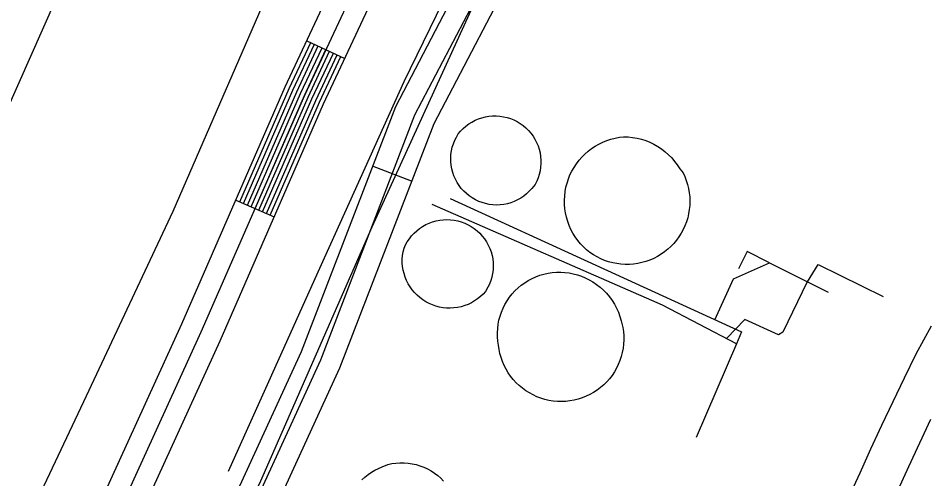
# Model space of a CAD drawing. Extents: x 3704301 to 3742427, y 506229 to 532009.
# Drawn here: x 3721013 to 3721668, y 524508 to 524839 of the extents above; entities that cross this region are included whole.
import ezdxf

# ---------------------------------------------------------------- set-up
doc = ezdxf.new("R2010")
doc.units = 0
for name, color, linetype in [('V-DOMW-TANK', 7, 'Continuous'), ('V-ROAD-CNTR', 7, 'Continuous'), ('V-SITE-OTLN', 7, 'Continuous'), ('V-TOPO-SHOR', 7, 'Continuous'), ('V-UTIL-LINE', 7, 'Continuous')]:
    doc.layers.add(name, color=color, linetype=linetype)

msp = doc.modelspace()

# ---------------------------------------------------------------- linework, layer by layer
at = {"layer": 'V-DOMW-TANK'}
for points in [[(3721381.9280000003, 524716.7170000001), (3721380.163, 524714.78), (3721378.25, 524712.986), (3721376.2, 524711.351), (3721374.0270000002, 524709.885), (3721371.7460000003, 524708.5970000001), (3721369.366, 524707.491), (3721366.9080000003, 524706.579), (3721364.383, 524705.867), (3721361.813, 524705.357), (3721359.208, 524705.054), (3721356.588, 524704.955), (3721353.967, 524705.0700000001), (3721351.366, 524705.392), (3721348.798, 524705.9180000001), (3721346.279, 524706.647), (3721343.825, 524707.575), (3721341.4560000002, 524708.693), (3721339.18, 524709.995), (3721337.0160000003, 524711.478), (3721334.978, 524713.127), (3721333.075, 524714.931), (3721331.322, 524716.883), (3721329.731, 524718.966), (3721328.312, 524721.169), (3721327.071, 524723.48), (3721326.018, 524725.882), (3721325.1580000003, 524728.358), (3721324.498, 524730.895), (3721324.042, 524733.478), (3721323.794, 524736.087), (3721323.753, 524738.711), (3721323.921, 524741.326), (3721324.298, 524743.921), (3721324.877, 524746.479), (3721325.66, 524748.981), (3721326.639, 524751.412), (3721327.808, 524753.759), (3721329.16, 524756.008), (3721330.827, 524758.017), (3721332.647, 524759.889), (3721334.611, 524761.609), (3721336.702, 524763.172), (3721338.912, 524764.564), (3721341.224, 524765.777), (3721343.625, 524766.807), (3721346.099, 524767.639), (3721348.632, 524768.275), (3721351.2060000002, 524768.71), (3721353.807, 524768.939), (3721356.418, 524768.964), (3721359.024, 524768.783), (3721361.606, 524768.3960000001), (3721364.15, 524767.806), (3721366.64, 524767.02), (3721369.059, 524766.037), (3721371.393, 524764.866), (3721373.63, 524763.5160000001), (3721375.752, 524761.9940000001), (3721377.7460000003, 524760.309), (3721379.602, 524758.4720000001), (3721381.306, 524756.493), (3721382.85, 524754.388), (3721384.222, 524752.166), (3721385.416, 524749.843), (3721386.4220000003, 524747.433), (3721387.235, 524744.953), (3721387.849, 524742.4130000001), (3721388.261, 524739.837), (3721388.47, 524737.234), (3721388.47, 524734.621), (3721388.267, 524732.018), (3721387.8570000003, 524729.441), (3721387.245, 524726.902), (3721386.434, 524724.42), (3721385.433, 524722.007), (3721384.2430000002, 524719.685)], [(3721490.4620000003, 524728.049), (3721491.738, 524725.3150000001), (3721492.828, 524722.503), (3721493.7290000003, 524719.623), (3721494.435, 524716.692), (3721494.9450000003, 524713.721), (3721495.257, 524710.72), (3721495.365, 524707.706), (3721495.2770000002, 524704.691), (3721494.986, 524701.691), (3721494.495, 524698.713), (3721493.809, 524695.778), (3721492.9280000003, 524692.893), (3721491.855, 524690.075), (3721490.599, 524687.334), (3721489.164, 524684.678), (3721487.554, 524682.13), (3721485.776, 524679.691), (3721483.843, 524677.377), (3721481.758, 524675.198), (3721479.534, 524673.162), (3721477.183, 524671.278), (3721474.705, 524669.556), (3721472.12, 524667.9990000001), (3721469.437, 524666.621), (3721466.671, 524665.425), (3721463.828, 524664.4130000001), (3721460.926, 524663.594), (3721457.975, 524662.971), (3721454.989, 524662.545), (3721451.984, 524662.318), (3721448.966, 524662.2930000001), (3721445.955, 524662.47), (3721442.963, 524662.844), (3721440.001, 524663.416), (3721437.085, 524664.188), (3721434.228, 524665.148), (3721431.441, 524666.299), (3721428.735, 524667.633), (3721426.1240000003, 524669.144), (3721423.62, 524670.823), (3721421.219, 524672.785), (3721418.9560000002, 524674.903), (3721416.841, 524677.166), (3721414.879, 524679.566), (3721413.083, 524682.091), (3721411.458, 524684.731), (3721410.015, 524687.474), (3721408.757, 524690.306), (3721407.69, 524693.216), (3721406.822, 524696.192), (3721406.1520000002, 524699.219), (3721405.687, 524702.283), (3721405.429, 524705.371), (3721405.376, 524708.47), (3721405.5300000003, 524711.564), (3721405.89, 524714.644), (3721406.455, 524717.692), (3721407.221, 524720.694), (3721408.19, 524723.639), (3721409.349, 524726.513), (3721410.699, 524729.302), (3721412.231, 524731.997), (3721413.943, 524734.582), (3721415.821, 524737.0480000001), (3721417.858, 524739.382), (3721420.048, 524741.576), (3721422.38, 524743.62), (3721424.842, 524745.502), (3721427.4250000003, 524747.216), (3721430.116, 524748.752), (3721432.903, 524750.108), (3721435.776, 524751.273), (3721438.719, 524752.2440000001), (3721441.722, 524753.0160000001), (3721444.765, 524753.585), (3721447.845, 524753.954), (3721451.079, 524753.853), (3721454.299, 524753.53), (3721457.485, 524752.983), (3721460.629, 524752.215), (3721463.7090000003, 524751.228), (3721466.716, 524750.03), (3721469.628, 524748.623), (3721472.436, 524747.017), (3721475.123, 524745.221), (3721477.683, 524743.241), (3721480.095, 524741.086), (3721482.352, 524738.77), (3721484.441, 524736.3), (3721486.352, 524733.691), (3721488.076, 524730.955)], [(3721348.775, 524642.876), (3721347.004, 524640.939), (3721345.0870000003, 524639.147), (3721343.037, 524637.507), (3721340.866, 524636.03), (3721338.589, 524634.723), (3721336.215, 524633.601), (3721333.764, 524632.6630000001), (3721331.247, 524631.9180000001), (3721328.6780000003, 524631.371), (3721326.075, 524631.023), (3721323.458, 524630.877), (3721320.83, 524630.937), (3721318.217, 524631.197), (3721315.6350000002, 524631.659), (3721313.093, 524632.321), (3721310.611, 524633.177), (3721308.202, 524634.2220000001), (3721305.882, 524635.45), (3721303.664, 524636.855), (3721301.563, 524638.426), (3721299.586, 524640.159), (3721297.7490000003, 524642.033), (3721296.066, 524644.0480000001), (3721294.544, 524646.186), (3721293.191, 524648.435), (3721292.015, 524650.782), (3721291.024, 524653.213), (3721290.225, 524655.713), (3721289.623, 524658.269), (3721289.217, 524660.8640000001), (3721289.017, 524663.479), (3721289.019, 524666.107), (3721289.224, 524668.7220000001), (3721289.629, 524671.317), (3721290.235, 524673.871), (3721291.325, 524676.255), (3721292.6010000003, 524678.542), (3721294.051, 524680.723), (3721295.669, 524682.786), (3721297.444, 524684.711), (3721299.367, 524686.493), (3721301.426, 524688.117), (3721303.603, 524689.573), (3721305.89, 524690.851), (3721308.27, 524691.949), (3721310.7320000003, 524692.854), (3721313.255, 524693.562), (3721315.825, 524694.0700000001), (3721318.43, 524694.375), (3721321.0500000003, 524694.474), (3721323.671, 524694.363), (3721326.274, 524694.05), (3721328.844, 524693.532), (3721331.365, 524692.811), (3721333.823, 524691.897), (3721336.201, 524690.789), (3721338.484, 524689.4990000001), (3721340.659, 524688.035), (3721342.711, 524686.403), (3721344.63, 524684.615), (3721346.4020000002, 524682.679), (3721348.014, 524680.613), (3721349.461, 524678.426), (3721350.727, 524676.132), (3721351.813, 524673.7440000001), (3721352.703, 524671.278), (3721353.4, 524668.753), (3721353.893, 524666.176), (3721354.184, 524663.573), (3721354.268, 524660.952), (3721354.145, 524658.337), (3721353.815, 524655.736), (3721353.2830000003, 524653.17), (3721352.5500000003, 524650.653), (3721351.62, 524648.205), (3721350.502, 524645.836)], [(3721447.198, 524617.074), (3721447.651, 524614.084), (3721447.901, 524611.071), (3721447.948, 524608.046), (3721447.792, 524605.025), (3721447.436, 524602.023), (3721446.879, 524599.049), (3721446.123, 524596.123), (3721445.171, 524593.251), (3721444.0300000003, 524590.45), (3721442.703, 524587.734), (3721441.198, 524585.11), (3721439.5160000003, 524582.596), (3721437.6750000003, 524580.197), (3721435.674, 524577.928), (3721433.528, 524575.8), (3721431.242, 524573.8200000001), (3721428.83, 524571.997), (3721426.298, 524570.3420000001), (3721423.663, 524568.86), (3721420.935, 524567.555), (3721418.123, 524566.439), (3721415.245, 524565.513), (3721412.31, 524564.782), (3721409.333, 524564.252), (3721406.326, 524563.92), (3721403.305, 524563.7930000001), (3721400.2830000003, 524563.867), (3721397.27, 524564.143), (3721394.284, 524564.62), (3721391.3370000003, 524565.2980000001), (3721388.441, 524566.171), (3721385.611, 524567.238), (3721382.86, 524568.491), (3721380.196, 524569.927), (3721377.636, 524571.536), (3721375.188, 524573.316), (3721372.8680000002, 524575.253), (3721370.681, 524577.344), (3721368.6410000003, 524579.577), (3721366.753, 524581.9400000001), (3721365.028, 524584.424), (3721363.474, 524587.019), (3721362.1, 524589.712), (3721360.9080000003, 524592.4940000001), (3721359.9020000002, 524595.346), (3721359.093, 524598.261), (3721358.481, 524601.2220000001), (3721358.069, 524604.218), (3721357.6040000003, 524607.213), (3721357.348, 524610.231), (3721357.299, 524613.26), (3721357.4590000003, 524616.287), (3721357.825, 524619.296), (3721358.399, 524622.274), (3721359.1750000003, 524625.204), (3721360.1520000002, 524628.075), (3721361.321, 524630.875), (3721362.681, 524633.587), (3721364.225, 524636.202), (3721365.944, 524638.703), (3721367.832, 524641.08), (3721369.876, 524643.329), (3721372.071, 524645.428), (3721374.404, 524647.372), (3721376.864, 524649.156), (3721379.4420000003, 524650.765), (3721382.125, 524652.1950000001), (3721384.898, 524653.4400000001), (3721387.751, 524654.491), (3721390.667, 524655.345), (3721393.6350000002, 524655.996), (3721396.6410000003, 524656.444), (3721399.67, 524656.686), (3721402.707, 524656.721), (3721405.74, 524656.547), (3721408.753, 524656.166), (3721411.735, 524655.58), (3721414.666, 524654.792), (3721417.537, 524653.805), (3721420.33, 524652.621), (3721423.04, 524651.255), (3721425.645, 524649.702), (3721428.35, 524647.9450000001), (3721430.921, 524645.995), (3721433.339, 524643.861), (3721435.598, 524641.557), (3721437.681, 524639.0920000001), (3721439.58, 524636.483), (3721441.281, 524633.74), (3721442.781, 524630.881), (3721444.063, 524627.92), (3721445.128, 524624.8740000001), (3721445.965, 524621.759)]]:
    msp.add_lwpolyline(points, close=True, dxfattribs=at)
msp.add_lwpolyline([(3721259.97, 524507.5650000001), (3721262.112, 524509.519), (3721264.3880000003, 524511.319), (3721266.784, 524512.957), (3721269.284, 524514.428), (3721271.883, 524515.7220000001), (3721274.5640000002, 524516.832), (3721278.654, 524518.647), (3721281.5130000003, 524519.232), (3721284.4050000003, 524519.615), (3721287.319, 524519.794), (3721290.235, 524519.767), (3721293.146, 524519.531), (3721296.031, 524519.0970000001), (3721298.88, 524518.46), (3721301.6750000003, 524517.621), (3721304.4050000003, 524516.589), (3721307.054, 524515.368), (3721309.614, 524513.963), (3721312.0670000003, 524512.382), (3721314.4020000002, 524510.631), (3721316.6070000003, 524508.72), (3721318.674, 524506.66)], dxfattribs=at)
at = {"layer": 'V-ROAD-CNTR'}
for p, q in [((3721220.5295199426, 524822.980327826), (3721247.7044655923, 524810.2723532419)), ((3721295.652369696, 524721.97352984), (3721267.6544256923, 524732.7485082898)), ((3721169.5336219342, 524708.435556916), (3721197.032566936, 524696.4435809))]:
    msp.add_line(p, q, dxfattribs=at)
for points in [[(3721857.693245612, 526594.4617848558), (3721838.64428371, 526553.36986704), (3721725.8715092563, 526313.4923467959), (3721635.1576906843, 526106.707760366), (3721586.0997888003, 526009.6369545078), (3721509.2939424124, 525865.391243), (3721427.262106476, 525690.1795934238), (3721322.038316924, 525461.7520502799), (3721267.1954266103, 525346.1932813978), (3721211.50553799, 525225.356523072), (3721121.9637170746, 525037.27789923), (3720985.521989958, 524729.461514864), (3720903.8921532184, 524554.8448640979), (3720797.172366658, 524333.981305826), (3720769.693421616, 524271.37343104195)], [(3722936.040088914, 525239.4764948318), (3722933.08709482, 525260.0424536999), (3722909.378142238, 525282.45240888), (3722658.105644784, 525393.700186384), (3722482.594995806, 525475.1640234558), (3722116.234728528, 525642.3846890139), (3722026.794907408, 525668.6966363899), (3722003.154954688, 525668.4636368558), (3721989.0339829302, 525667.1316395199), (3721952.83405533, 525661.8196501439), (3721718.703523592, 525575.8238221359), (3721681.1495987, 525552.654868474), (3721652.87965524, 525525.2939231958), (3721622.406716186, 525475.5890226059), (3721453.107054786, 525122.0947295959), (3721349.5322619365, 524900.894171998), (3721284.1353927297, 524775.572422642), (3721216.3515282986, 524599.4437748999), (3721078.3928042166, 524298.4233769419), (3721007.2779464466, 524157.02865973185), (3720950.578059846, 523992.11198956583), (3720832.980295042, 523747.523478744)], [(3722597.91540354, 525388.5637068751), (3722470.051020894, 525447.91207796), (3722105.720749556, 525614.20674537), (3722022.61891576, 525638.6546964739), (3722004.7149515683, 525638.4776968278), (3721992.621975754, 525637.337699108), (3721960.262040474, 525632.5877086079), (3721731.8834972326, 525548.7058763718), (3721699.673561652, 525528.832916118), (3721676.471608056, 525506.3779610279), (3721648.792663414, 525461.231051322), (3721480.2210005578, 525109.254755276), (3721376.4282081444, 524887.5881986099), (3721311.5213379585, 524763.2064473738), (3721244.013472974, 524587.7957981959), (3721105.438750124, 524285.42940293), (3721034.989891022, 524145.35868307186), (3720978.3760042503, 523980.696012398), (3720860.018240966, 523734.5235047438)], [(3720389.891181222, 522964.661044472), (3720379.9882010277, 523019.47893483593), (3720411.371138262, 523150.1606734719), (3720565.487830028, 523465.82704213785), (3720683.7955934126, 523732.6865084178), (3720721.9015172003, 523785.38740301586), (3720758.370444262, 523814.03534571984), (3720798.643363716, 523878.3942170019), (3720828.504303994, 523947.10907957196), (3720902.1321567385, 524111.06375166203), (3720971.343018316, 524270.4334329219), (3721130.807699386, 524619.63373452), (3721205.0475509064, 524789.874394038), (3721372.4262161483, 525147.8016781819), (3721507.5539458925, 525461.2290513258), (3721516.742927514, 525493.5319867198), (3721519.928921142, 525519.32193514), (3721519.168922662, 525555.2088633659)], [(3721534.165892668, 525555.52686273), (3721534.948891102, 525518.5569366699), (3721531.4878980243, 525490.5429926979), (3721521.7149175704, 525456.1860614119), (3721386.11018878, 525141.6536904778), (3721218.7185235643, 524783.6984063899), (3721144.5056719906, 524613.519746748), (3720985.04599091, 524264.3294451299), (3720915.8541292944, 524105.00376378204), (3720842.225276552, 523941.04709169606), (3720811.953337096, 523871.38723101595), (3720769.6964216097, 523803.85836607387), (3720732.8234953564, 523774.892424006), (3720696.87156726, 523725.1705234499), (3720579.088802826, 523459.4950548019), (3720425.5721098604, 523145.058683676), (3720395.3101703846, 523019.04293570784), (3720405.389150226, 522963.25304728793)], [(3720411.2621384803, 523015.12294354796), (3720410.63213974, 523018.60693658), (3720439.773081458, 523139.95669387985), (3720592.6897756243, 523453.16306746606), (3720709.9475411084, 523717.65453848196), (3720743.7454735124, 523764.3974449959), (3720781.0223989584, 523793.6813864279), (3720825.263310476, 523864.3802450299), (3720855.94624911, 523934.98510381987), (3720929.5761018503, 524098.9437759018), (3720998.748963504, 524258.22545733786), (3721158.203644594, 524607.405758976), (3721232.389496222, 524777.522418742), (3721399.7941614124, 525135.5057027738), (3721535.8758892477, 525451.1430714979), (3721546.232868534, 525487.5539986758), (3721549.968861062, 525517.7919382), (3721549.162862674, 525555.8448620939)], [(3721664.675631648, 525515.835942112), (3721635.5996898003, 525468.410036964), (3721466.664027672, 525115.6747424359), (3721362.98023504, 524894.2411853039), (3721297.828365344, 524769.3894350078), (3721230.182500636, 524593.619786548), (3721091.91577717, 524291.926389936), (3721021.1339187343, 524151.193671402), (3720964.477032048, 523986.4040009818), (3720846.4992680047, 523741.02349174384)], [(3721172.282616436, 524707.2355593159), (3721207.781545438, 524788.639396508), (3721223.2465145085, 524821.7083303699)], [(3721175.032610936, 524706.0365617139), (3721210.5155399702, 524787.404398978), (3721225.9635090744, 524820.437332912)], [(3721177.7826054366, 524704.8365641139), (3721213.2505345, 524786.1684014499), (3721228.681503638, 524819.1673354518)], [(3721180.5325999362, 524703.6375665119), (3721215.984529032, 524784.9334039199), (3721231.3984982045, 524817.8963379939)], [(3721183.2825944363, 524702.4385689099), (3721218.7185235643, 524783.6984063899), (3721234.1164927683, 524816.6253405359)], [(3721186.032588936, 524701.2395713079), (3721221.452518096, 524782.46340886), (3721236.8344873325, 524815.3543430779)], [(3721188.782583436, 524700.0405737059), (3721224.186512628, 524781.22841133), (3721239.5514818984, 524814.08334562)], [(3721191.532577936, 524698.8405761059), (3721226.9215071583, 524779.992413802), (3721242.2694764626, 524812.81334816)], [(3721194.2825724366, 524697.6415785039), (3721229.6555016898, 524778.757416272), (3721244.9864710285, 524811.5423507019)], [(3721668.5472984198, 524617.997024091), (3721657.5152105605, 524597.8811781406), (3721649.1523030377, 524580.6349816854), (3721641.0346466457, 524563.6462668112), (3721633.01147054, 524546.6114576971), (3721625.0889192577, 524529.5368378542), (3721617.2624528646, 524512.4222815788), (3721609.5395879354, 524495.2698467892), (3721601.9152093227, 524478.085361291), (3721594.632185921, 524461.4088431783), (3721589.854675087, 524452.3395399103), (3721584.9205551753, 524442.5970296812), (3721580.13748826, 524432.7764121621), (3721575.5087179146, 524422.8779176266), (3721571.0376759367, 524412.9064922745), (3721566.7258860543, 524402.8705177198), (3721562.5717564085, 524392.7693589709), (3721558.5824375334, 524382.6105477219), (3721554.7535913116, 524372.3975654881), (3721551.0890967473, 524362.1273642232), (3721547.4149397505, 524351.2573860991), (3721543.9334646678, 524340.301702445), (3721540.6540128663, 524329.2800396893), (3721537.6114801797, 524318.3295536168)], [(3721668.1393533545, 524550.7877331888), (3721660.18852946, 524533.9065423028), (3721652.337080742, 524516.9851621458), (3721644.5815471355, 524500.0257184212), (3721636.9284120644, 524483.0281532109), (3721629.3727906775, 524465.9986387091), (3721621.685814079, 524448.3971568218), (3721616.509324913, 524438.5704600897), (3721611.7894448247, 524429.2509703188), (3721607.21251174, 524419.8535878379), (3721602.7852820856, 524410.3860823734), (3721598.5083240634, 524400.8475077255), (3721594.382113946, 524391.2434822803), (3721590.4082435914, 524381.5806410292), (3721586.5915624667, 524371.8614522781), (3721582.9284086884, 524362.0904345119), (3721579.428903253, 524352.2826357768), (3721575.92306025, 524341.9106139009), (3721573.3226537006, 524333.727521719)]]:
    msp.add_lwpolyline(points, dxfattribs=at)
at = {"layer": 'V-SITE-OTLN'}
msp.add_lwpolyline([(3720703.694, 523603.099), (3720738.715, 523691.152), (3720741.6380000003, 523694.14900000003), (3720761.151, 523696.168), (3720800.8740000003, 523691.333), (3720821.045, 523688.031), (3720835.25, 523688.207), (3720848.7970000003, 523693.704), (3720854.116, 523696.75), (3720877.387, 523729.599), (3720952.364, 523889.19), (3721046.6520000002, 524114.734), (3721058.17, 524134.44200000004), (3721029.2320000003, 524146.732), (3721018.025, 524150.701), (3721098.741, 524317.875), (3721187.403, 524506.873), (3721267.341, 524689.303), (3721357.6580000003, 524887.129), (3721444.024, 525071.988), (3721510.27, 525221.955), (3721603.4280000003, 525427.449), (3721645.434, 525505.175)], dxfattribs=at)
at = {"layer": 'V-TOPO-SHOR'}
for points in [[(3721164.359, 524513.7440000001), (3721226.4220000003, 524652.215), (3721290.235, 524793.689), (3721355.3370000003, 524927.432), (3721437.72, 525109.6730000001), (3721512.585, 525273.341), (3721589.7800000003, 525441.209), (3721631.1720000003, 525529.74)], [(3720443.629, 523221.368), (3720507.951, 523370.001), (3720598.4760000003, 523568.438), (3720686.776, 523754.329), (3720763.355, 523923.979), (3720831.244, 524073.254), (3720910.825, 524241.153), (3720989.161, 524413.21), (3721062.346, 524567.9130000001), (3721124.485, 524700.425), (3721202.716, 524880.827), (3721288.183, 525054.76), (3721356.654, 525205.235), (3721432.784, 525362.957), (3721486.643, 525490.001)]]:
    msp.add_lwpolyline(points, dxfattribs=at)
at = {"layer": 'V-UTIL-LINE'}
for points in [[(3721323.304, 524709.596), (3721532.551, 524613.768), (3721528.9050000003, 524605.304), (3721499.897, 524537.92)], [(3721528.9050000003, 524605.304), (3721475.7290000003, 524633.101), (3721310.39, 524705.31)], [(3721552.56, 524663.526), (3721536.546, 524671.577), (3721530.218, 524659.123)], [(3721513.383, 524622.546), (3721526.769, 524652.006), (3721552.56, 524663.526)], [(3721552.56, 524663.526), (3721579.8510000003, 524649.733), (3721594.673, 524642.242)], [(3721579.8510000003, 524649.733), (3721587.3510000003, 524662.189), (3721634.199, 524639.196)], [(3721579.628, 524649.846), (3721562.021, 524613.545), (3721559.099, 524611.741), (3721534.7970000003, 524622.636), (3721521.7490000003, 524609.0430000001)]]:
    msp.add_lwpolyline(points, dxfattribs=at)

doc.saveas('drawing.dxf')
